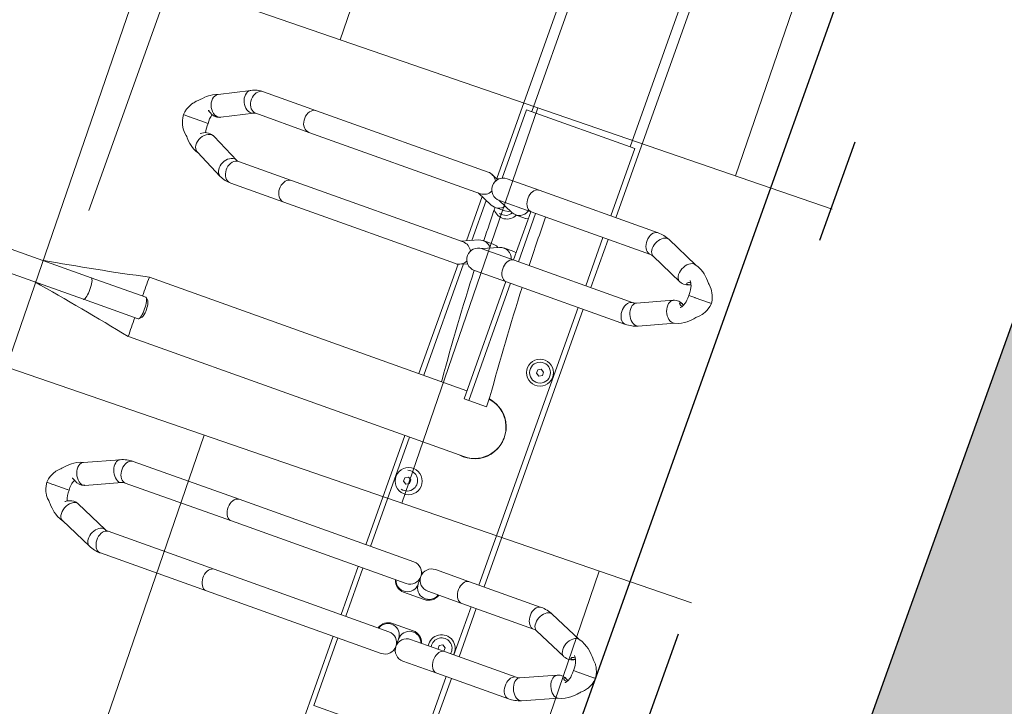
# Model space of a CAD drawing. Header units: metres. Extents: x 134157 to 138734, y 451157 to 455772.
# Tile 460 of 656: x 136561.496 to 136562.438, y 453805.176 to 453805.832. Entities that reach past the tile are written whole.
import ezdxf

# ---------------------------------------------------------------- set-up
doc = ezdxf.new("R2010")
doc.units = ezdxf.units.M
doc.linetypes.add('HIDDEN__G5', pattern=[1.125, 0.75, -0.375])
doc.linetypes.add('TR18X20__G2', pattern=[2.6, 1, -0.4, 0, -0.4, 0, -0.4, 0, -0.4])
doc.layers.add('-DR-alg-hulplijnen', color=210, linetype='Continuous', plot=False)
doc.layers.add('-DR-alg-hulplijnen kantverharding asflast nieuwe fietsstraat', color=7, linetype='Continuous', true_color=0xff9429, plot=False)
doc.layers.add('-DR-nw-gr-arc-gras', color=7, linetype='Continuous', true_color=0xb5d5a4)
for name, color, linetype in [('-DR-nw-inr-fietsparkeren Tulip enkele beugel', 2, 'Continuous'), ('-DR-nw-inr-fietsparkeren Tulip Traverse', 2, 'Continuous'), ('-DR-nw-vh-band 18-20x25', 2, 'TR18X20__G2'), ('-DR-nw-vh-kantverharding', 3, 'Continuous'), ('VELOPA-FIG15', 1, 'Continuous'), ('VELOPA-FIG25', 1, 'Continuous')]:
    doc.layers.add(name, color=color, linetype=linetype)
doc.layers.add('-DR-nw-rio-HWA 125', color=170, linetype='HIDDEN__G5', lineweight=13)
doc.layers.add('-DR-nw-vh-arc-tegels 300x300x45', color=253, linetype='Continuous', lineweight=9)
doc.layers.add('-DR-nw-vh-arc-asfalt fietsstraat rood', color=7, linetype='Continuous', lineweight=9, true_color=0xdfbfc7)
doc.layers.add('-DR-nw-vh-arc-sbs kf bruinrood rabat halfsteens', color=7, linetype='Continuous', lineweight=9, true_color=0xb88485)
doc.styles.add('2-5TXT', font='arial.ttf')
doc.dimstyles.new('VELOPA-drukwerk', dxfattribs={"dimscale": 0, "dimtxt": 2.5, "dimasz": 2, "dimexe": 1, "dimexo": 1, "dimgap": 1, "dimtad": 1, "dimdec": 0, "dimdsep": 46, "dimtxsty": '2-5TXT', "dimcen": 8, "dimadec": 1, "dimazin": 0, "dimtfac": 1, "dimtdec": 0, "dimtmove": 0, "dimatfit": 3, "dimfxl": 1, "dimtolj": 1, "dimtzin": 0, "dimarcsym": 0})
pattern_1 = [(115.335625, (136419.71802, 453326.2367), (-0.223681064, -0.105903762), [0.06, -0.187485]), (205.335625, (136419.71802, 453326.2367), (0.105903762, -0.223681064), [0.06, -0.187485])]

# ---------------------------------------------------------------- blocks, each defined once
blk = doc.blocks.new('*D482')
at = {"layer": '-DR-alg-hulplijnen', "color": 0, "lineweight": -2, "ltscale": 4, "transparency": 16777216}
for p, q in [((0, -770.72), (0, -1064.73)), ((3625, -770.72), (3625, -1064.73)), ((41.43, -1044.01), (3583.57, -1044.01))]:
    blk.add_line(p, q, dxfattribs=at)
at = {"layer": '-DR-alg-hulplijnen', "color": 0, "ltscale": 4, "transparency": 16777216}
for points in [[(41.43, -1037.1), (41.43, -1050.92), (0, -1044.01)], [(3583.57, -1037.1), (3583.57, -1050.92), (3625, -1044.01)]]:
    blk.add_solid(points, dxfattribs=at)
at = {"layer": 'Defpoints', "color": 0, "ltscale": 4, "transparency": 16777216}
for p in [(0, -750), (3625, -750), (3625, -1044.01)]:
    blk.add_point(p, dxfattribs=at)
at = {"layer": '-DR-alg-hulplijnen', "color": 0, "ltscale": 4, "transparency": 16777216, "insert": (1812.5, -996.83), "char_height": 51.792, "attachment_point": 5, "style": '2-5TXT'}
blk.add_mtext('\\A1;3625', dxfattribs=at)
blk = doc.blocks.new('Tulip Traverse')
at = {"layer": 'VELOPA-FIG15', "color": 252, "linetype": 'Continuous', "lineweight": 9}
for p, q in [((1572.5, 50), (1427.5, 50)), ((1572.5, -50), (1427.5, -50))]:
    blk.add_line(p, q, dxfattribs=at)
at = {"layer": 'VELOPA-FIG15', "color": 252, "linetype": 'Continuous', "lineweight": 9, "flags": 128}
for points in [[(2038.74, 121.47), (2038.43, 120.9), (2037.62, 119.93), (2036.52, 119.16), (2035.17, 118.6), (2033.6, 118.28), (2031.88, 118.2), (2030.05, 118.36), (2028.18, 118.77), (2026.33, 119.4), (2024.54, 120.24), (2022.89, 121.27), (2021.43, 122.44), (2020.2, 123.72), (2019.24, 125.06), (2018.58, 126.44), (2018.24, 127.8), (2018.24, 129.09), (2018.57, 130.25)], [(2086.27, 121.47), (2086.57, 120.9), (2087.38, 119.93), (2088.48, 119.16), (2089.84, 118.6), (2091.4, 118.28), (2093.12, 118.2), (2094.95, 118.36), (2096.82, 118.77), (2098.68, 119.4), (2100.46, 120.24), (2102.11, 121.27), (2103.57, 122.44), (2104.8, 123.72), (2105.77, 125.06), (2106.42, 126.44), (2106.76, 127.8), (2106.76, 129.09), (2106.44, 130.25)], [(1663.7, 106.03), (1663.43, 105.53), (1662.62, 104.53), (1661.52, 103.72), (1660.17, 103.12), (1658.6, 102.77), (1656.88, 102.66), (1655.05, 102.81), (1653.18, 103.21), (1651.33, 103.83), (1649.54, 104.68), (1647.89, 105.71), (1646.43, 106.89), (1645.2, 108.2), (1644.24, 109.57), (1643.58, 110.98), (1643.24, 112.37), (1643.24, 113.7), (1643.58, 114.93), (1643.6, 114.99)], [(1711.3, 106.03), (1711.57, 105.53), (1712.38, 104.53), (1713.48, 103.72), (1714.84, 103.12), (1716.4, 102.77), (1718.12, 102.66), (1719.95, 102.81), (1721.82, 103.21), (1723.68, 103.83), (1725.46, 104.68), (1727.11, 105.71), (1728.57, 106.89), (1729.8, 108.2), (1730.77, 109.57), (1731.42, 110.98), (1731.76, 112.37), (1731.76, 113.7), (1731.42, 114.93), (1731.4, 114.99)], [(2038, 118.08), (2037.82, 116.79), (2037.3, 115.55), (2036.44, 114.38), (2035.28, 113.33), (2033.86, 112.44), (2032.21, 111.73), (2030.4, 111.22), (2028.48, 110.93), (2026.51, 110.87), (2024.55, 111.05), (2022.68, 111.45), (2020.94, 112.06), (2019.4, 112.87), (2018.1, 113.84), (2017.09, 114.95), (2016.4, 116.16), (2016.05, 117.44), (2016, 118.09)], [(2087, 118.08), (2087.18, 116.79), (2087.7, 115.55), (2088.56, 114.38), (2089.72, 113.33), (2091.14, 112.44), (2092.79, 111.73), (2094.6, 111.22), (2096.52, 110.93), (2098.49, 110.87), (2100.45, 111.05), (2102.32, 111.45), (2104.06, 112.06), (2105.6, 112.87), (2106.9, 113.84), (2107.91, 114.95), (2108.6, 116.16), (2108.96, 117.44), (2109, 118.09)], [(1663, 102.91), (1662.82, 101.58), (1662.3, 100.3), (1661.44, 99.1), (1660.28, 98.02), (1658.86, 97.1), (1657.21, 96.37), (1655.4, 95.85), (1653.48, 95.55), (1651.51, 95.49), (1649.55, 95.67), (1647.68, 96.08), (1645.94, 96.71), (1644.4, 97.54), (1643.1, 98.54), (1642.09, 99.69), (1641.4, 100.93), (1641.05, 102.24), (1641, 102.91)], [(1712, 102.91), (1712.18, 101.58), (1712.7, 100.3), (1713.56, 99.1), (1714.72, 98.02), (1716.14, 97.1), (1717.79, 96.37), (1719.6, 95.85), (1721.52, 95.55), (1723.49, 95.49), (1725.45, 95.67), (1727.32, 96.08), (1729.06, 96.71), (1730.6, 97.54), (1731.9, 98.54), (1732.91, 99.69), (1733.6, 100.93), (1733.96, 102.24), (1734, 102.91)], [(2038, 45.14), (2037.82, 43.86), (2037.3, 42.61), (2036.44, 41.44), (2035.28, 40.4), (2033.86, 39.5), (2032.21, 38.79), (2030.4, 38.28), (2028.48, 37.99), (2026.51, 37.93), (2024.55, 38.11), (2022.68, 38.51), (2020.94, 39.12), (2019.4, 39.93), (2018.1, 40.9), (2017.09, 42.01), (2016.4, 43.22), (2016.05, 44.5), (2016, 45.14)], [(2087, 45.14), (2087.18, 43.86), (2087.7, 42.61), (2088.56, 41.44), (2089.72, 40.4), (2091.14, 39.5), (2092.79, 38.79), (2094.6, 38.28), (2096.52, 37.99), (2098.49, 37.93), (2100.45, 38.11), (2102.32, 38.51), (2104.06, 39.12), (2105.6, 39.93), (2106.9, 40.9), (2107.91, 42.01), (2108.6, 43.22), (2108.96, 44.5), (2109, 45.14)], [(1663, -18.1), (1662.82, -19.43), (1662.3, -20.71), (1661.44, -21.91), (1660.28, -22.99), (1658.86, -23.91), (1657.21, -24.64), (1655.4, -25.17), (1653.48, -25.46), (1651.51, -25.52), (1649.55, -25.34), (1647.68, -24.93), (1645.94, -24.3), (1644.4, -23.47), (1643.1, -22.47), (1642.09, -21.33), (1641.4, -20.08), (1641.05, -18.77), (1641, -18.1)], [(1712, -18.1), (1712.18, -19.43), (1712.7, -20.71), (1713.56, -21.91), (1714.72, -22.99), (1716.14, -23.91), (1717.79, -24.64), (1719.6, -25.17), (1721.52, -25.46), (1723.49, -25.52), (1725.45, -25.34), (1727.32, -24.93), (1729.06, -24.3), (1730.6, -23.47), (1731.9, -22.47), (1732.91, -21.33), (1733.6, -20.08), (1733.96, -18.77), (1734, -18.1)], [(2038, -188.96), (2037.82, -190.28), (2037.3, -191.55), (2036.44, -192.74), (2035.28, -193.81), (2033.86, -194.72), (2032.21, -195.45), (2030.4, -195.97), (2028.48, -196.26), (2026.51, -196.32), (2024.55, -196.14), (2022.68, -195.73), (2020.94, -195.11), (2019.4, -194.28), (2018.1, -193.29), (2017.09, -192.16), (2016.4, -190.92), (2016.05, -189.62), (2016, -188.96)], [(2087, -188.96), (2087.18, -190.28), (2087.7, -191.55), (2088.56, -192.74), (2089.72, -193.81), (2091.14, -194.72), (2092.79, -195.45), (2094.6, -195.97), (2096.52, -196.26), (2098.49, -196.32), (2100.45, -196.14), (2102.32, -195.73), (2104.06, -195.11), (2105.6, -194.28), (2106.9, -193.29), (2107.91, -192.16), (2108.6, -190.92), (2108.96, -189.62), (2109, -188.96)], [(1663, -244.2), (1662.82, -245.69), (1662.3, -247.14), (1661.44, -248.49), (1660.28, -249.7), (1658.86, -250.73), (1657.21, -251.56), (1655.4, -252.15), (1653.48, -252.48), (1651.51, -252.55), (1649.55, -252.35), (1647.68, -251.89), (1645.94, -251.17), (1644.4, -250.24), (1643.1, -249.11), (1642.09, -247.82), (1641.4, -246.42), (1641.05, -244.95), (1641, -244.2)], [(1712, -244.2), (1712.18, -245.69), (1712.7, -247.14), (1713.56, -248.49), (1714.72, -249.7), (1716.14, -250.73), (1717.79, -251.56), (1719.6, -252.15), (1721.52, -252.48), (1723.49, -252.55), (1725.45, -252.35), (1727.32, -251.89), (1729.06, -251.17), (1730.6, -250.24), (1731.9, -249.11), (1732.91, -247.82), (1733.6, -246.42), (1733.96, -244.95), (1734, -244.2)], [(1663, -298.22), (1662.82, -299.71), (1662.3, -301.16), (1661.44, -302.51), (1660.28, -303.72), (1658.86, -304.75), (1657.21, -305.58), (1655.4, -306.17), (1653.48, -306.5), (1651.51, -306.57), (1649.55, -306.37), (1647.68, -305.91), (1645.94, -305.2), (1644.4, -304.26), (1643.1, -303.13), (1642.09, -301.85), (1641.4, -300.44), (1641.05, -298.97), (1641, -298.22)], [(1663.47, -299.95), (1663.93, -301.23), (1664.1, -302.68)], [(1711.53, -299.95), (1711.07, -301.23), (1710.9, -302.68)], [(1712, -298.22), (1712.18, -299.71), (1712.7, -301.16), (1713.56, -302.51), (1714.72, -303.72), (1716.14, -304.75), (1717.79, -305.58), (1719.6, -306.17), (1721.52, -306.5), (1723.49, -306.57), (1725.45, -306.37), (1727.32, -305.91), (1729.06, -305.2), (1730.6, -304.26), (1731.9, -303.13), (1732.91, -301.85), (1733.6, -300.44), (1733.96, -298.97), (1734, -298.22)], [(2038, -296.74), (2037.82, -298.06), (2037.3, -299.33), (2036.44, -300.52), (2035.28, -301.59), (2033.86, -302.5), (2032.21, -303.23), (2030.4, -303.75), (2028.48, -304.04), (2026.51, -304.1), (2024.55, -303.92), (2022.68, -303.51), (2020.94, -302.89), (2019.4, -302.07), (2018.1, -301.07), (2017.09, -299.94), (2016.4, -298.7), (2016.05, -297.4), (2016, -296.74)], [(2038.71, -299.96), (2038.93, -300.58), (2039.1, -301.85)], [(2086.29, -299.96), (2086.07, -300.58), (2085.9, -301.85)], [(2087, -296.74), (2087.18, -298.06), (2087.7, -299.33), (2088.56, -300.52), (2089.72, -301.59), (2091.14, -302.5), (2092.79, -303.23), (2094.6, -303.75), (2096.52, -304.04), (2098.49, -304.1), (2100.45, -303.92), (2102.32, -303.51), (2104.06, -302.89), (2105.6, -302.07), (2106.9, -301.07), (2107.91, -299.94), (2108.6, -298.7), (2108.96, -297.4), (2109, -296.74)], [(1664.1, -302.68), (1663.93, -304.21), (1663.43, -305.76), (1662.62, -307.29), (1661.52, -308.73), (1660.17, -310.06), (1658.6, -311.22), (1656.88, -312.18), (1655.05, -312.9), (1653.18, -313.37), (1651.33, -313.56), (1649.54, -313.48), (1647.89, -313.12), (1646.43, -312.5), (1645.2, -311.64), (1644.24, -310.55), (1643.83, -309.88)], [(1710.9, -302.68), (1711.07, -304.21), (1711.57, -305.76), (1712.38, -307.29), (1713.48, -308.73), (1714.84, -310.06), (1716.4, -311.22), (1718.12, -312.18), (1719.95, -312.9), (1721.82, -313.37), (1723.68, -313.56), (1725.46, -313.48), (1727.11, -313.12), (1728.57, -312.5), (1729.8, -311.64), (1730.77, -310.55), (1731.17, -309.88)], [(2039.1, -301.85), (2038.93, -303.21), (2038.43, -304.6), (2037.62, -305.99), (2036.52, -307.32), (2035.17, -308.57), (2033.6, -309.68), (2031.88, -310.61), (2030.05, -311.35), (2028.18, -311.87), (2026.33, -312.15), (2024.54, -312.18), (2022.89, -311.95), (2021.43, -311.49), (2020.2, -310.8), (2019.24, -309.9), (2018.6, -308.86)], [(2085.9, -301.85), (2086.07, -303.21), (2086.57, -304.6), (2087.38, -305.99), (2088.48, -307.32), (2089.84, -308.57), (2091.4, -309.68), (2093.12, -310.61), (2094.95, -311.35), (2096.82, -311.87), (2098.68, -312.15), (2100.46, -312.18), (2102.11, -311.95), (2103.57, -311.49), (2104.8, -310.8), (2105.77, -309.9), (2106.41, -308.86)], [(1875, -390.93), (1873.04, -390.97), (1871.13, -391.1), (1869.36, -391.31), (1867.76, -391.59), (1866.4, -391.93), (1865.31, -392.33), (1864.54, -392.77), (1864.1, -393.24), (1864, -393.6)], [(1886, -393.6), (1885.9, -393.24), (1885.46, -392.77), (1884.69, -392.33), (1883.6, -391.93), (1882.24, -391.59), (1880.64, -391.31), (1878.87, -391.1), (1876.96, -390.97), (1875, -390.93)]]:
    blk.add_lwpolyline(points, dxfattribs=at)
at = {"layer": 'VELOPA-FIG25', "color": 252, "linetype": 'Continuous', "lineweight": 9}
for p, q in [((2062.5, 188.41), (2062.5, 190)), ((2062.5, 188.03), (2062.5, 188.41)), ((2062.5, 173.95), (2062.5, 188.03)), ((1687.5, 172.03), (1687.5, 173.68)), ((1687.5, 171.64), (1687.5, 172.03)), ((1687.5, 157.16), (1687.5, 171.64)), ((2062.5, 173.95), (2062.5, 173.7)), ((2062.5, 173.7), (2062.5, 167.46)), ((2032.85, 163.04), (2018.57, 130.25)), ((2106.44, 130.25), (2092.15, 163.04)), ((1687.5, 157.16), (1687.5, 156.89)), ((1687.5, 156.89), (1687.5, 150.69)), ((2038.74, 121.47), (2053.09, 154.41)), ((2071.92, 154.41), (2086.27, 121.47)), ((1657.89, 147.05), (1643.6, 114.99)), ((1731.4, 114.99), (1717.11, 147.05)), ((1663.7, 106.03), (1678.05, 138.23)), ((1696.95, 138.23), (1711.3, 106.03)), ((2016, 118.08), (2016, 45.14)), ((2038, 45.14), (2038, 118.08)), ((2087, 118.08), (2087, 45.14)), ((2109, 45.14), (2109, 118.08)), ((1641, 102.91), (1641, -18.1)), ((1663, -18.1), (1663, 102.91)), ((1712, 102.91), (1712, -18.1)), ((1734, -18.1), (1734, 102.91)), ((1641, 60), (1359, 60)), ((1712, 60), (1663, 60)), ((2016, 60), (1734, 60)), ((2087, 60), (2038, 60)), ((2391, 60), (2109, 60)), ((1641, 54.75), (1572.5, 54.75)), ((1572.5, 54.75), (1572.5, -55.25)), ((1712, 54.75), (1663, 54.75)), ((2016, 54.75), (1734, 54.75)), ((2087, 54.75), (2038, 54.75)), ((2177.5, 54.75), (2109, 54.75)), ((2177.5, -55.25), (2177.5, 54.75)), ((1801.54, 41.5), (1803.27, 44.5)), ((1803.27, 38.5), (1801.54, 41.5)), ((1803.27, 44.5), (1806.73, 44.5)), ((1806.73, 38.5), (1803.27, 38.5)), ((1806.73, 44.5), (1808.46, 41.5)), ((1808.46, 41.5), (1806.73, 38.5)), ((2016, 45.14), (2016, 10.75)), ((2038, 10.75), (2038, 45.14)), ((2081.54, 41.5), (2083.27, 44.5)), ((2083.27, 38.5), (2081.54, 41.5)), ((2083.27, 44.5), (2086.73, 44.5)), ((2086.73, 38.5), (2083.27, 38.5)), ((2086.73, 44.5), (2087, 44.03)), ((2087, 38.97), (2086.73, 38.5)), ((2087, 45.14), (2087, 10.75)), ((2109, 10.75), (2109, 45.14)), ((2046.65, -10.75), (2046.65, 10.25)), ((2078.35, 10.25), (2078.35, -10.75)), ((1843, 4.24), (1853, 4.24)), ((1853, -13.71), (1853, 4.24)), ((2022.65, 0.65), (2022.65, -1.15)), ((2102.35, -1.15), (2102.35, 0.65)), ((1905.15, -341.15), (1905.15, -0.08)), ((2027, -0.25), (2034.52, -0.25)), ((2034.69, -0.25), (2034.52, -0.25)), ((2090.49, -0.25), (2090.31, -0.25)), ((2090.49, -0.25), (2098, -0.25)), ((1641, -18.1), (1641, -50.59)), ((1663, -13.71), (1712, -13.71)), ((1663, -50.59), (1663, -18.1)), ((1663, -18.58), (1712, -18.58)), ((1712, -18.1), (1712, -50.59)), ((1734, -13.71), (1853, -13.71)), ((1734, -50.59), (1734, -18.1)), ((1734, -18.58), (1853, -18.58)), ((1844.85, -18.58), (1844.85, -341.13)), ((1853, -13.71), (1853, -18.58)), ((2016, -11.25), (2016, -188.96)), ((2038, -188.96), (2038, -11.25)), ((2087, -11.25), (2087, -188.96)), ((2109, -188.96), (2109, -11.25)), ((1670.66, -31.26), (1670.66, -21.19)), ((1704.35, -21.19), (1704.35, -31.26)), ((1662.99, -51.17), (1669.78, -35.49)), ((1705.22, -35.49), (1712.02, -51.17)), ((1670.66, -52.19), (1670.66, -42.12)), ((1704.35, -42.12), (1704.35, -52.19)), ((1844.85, -44.48), (1843, -44.48)), ((1941.54, -43.5), (1943.27, -40.5)), ((1943.27, -46.5), (1941.54, -43.5)), ((1943.27, -40.5), (1946.73, -40.5)), ((1946.73, -46.5), (1943.27, -46.5)), ((1946.73, -40.5), (1948.46, -43.5)), ((1948.46, -43.5), (1946.73, -46.5)), ((1572.5, -55.25), (1642.04, -55.25)), ((1663, -72.07), (1669.78, -56.43)), ((1705.22, -56.43), (1712, -72.07)), ((1905.15, -55.25), (2016, -55.25)), ((2038, -55.25), (2087, -55.25)), ((2109, -55.25), (2177.5, -55.25)), ((1644.01, -60), (1359, -60)), ((1644.79, -58.9), (1641.88, -65.62)), ((1707.83, -62.43), (1667.18, -62.43)), ((1733.12, -65.62), (1730.21, -58.9)), ((1844.85, -62.43), (1731.74, -62.43)), ((2016, -60), (1905.15, -60)), ((2087, -60), (2038, -60)), ((2394.01, -60), (2109, -60)), ((1641, -69.86), (1641, -244.2)), ((1663, -244.2), (1663, -69.86)), ((1709.94, -67.31), (1665.06, -67.31)), ((1712, -69.86), (1712, -244.2)), ((1844.85, -67.31), (1733.69, -67.31)), ((1734, -244.2), (1734, -69.86)), ((2016, -188.96), (2016, -296.74)), ((2038, -296.74), (2038, -188.96)), ((2087, -188.96), (2087, -296.74)), ((2109, -296.74), (2109, -188.96)), ((1641, -244.2), (1641, -298.22)), ((1663, -298.22), (1663, -244.2)), ((1712, -244.2), (1712, -298.22)), ((1734, -298.22), (1734, -244.2)), ((1677.82, -328.32), (1663.47, -299.95)), ((1711.53, -299.95), (1697.19, -328.32)), ((2053.06, -332.39), (2038.71, -299.95)), ((2086.29, -299.95), (2071.94, -332.39)), ((1643.84, -309.88), (1658.19, -338.25)), ((1716.82, -338.25), (1731.17, -309.88)), ((2018.59, -308.85), (2032.94, -341.29)), ((2092.06, -341.29), (2106.41, -308.85)), ((1678.07, -329.03), (1677.86, -328.4)), ((1697.14, -328.4), (1696.91, -329.09)), ((1687.5, -339.92), (1687.5, -337.88)), ((1864, -338.06), (1864, -393.6)), ((1866.77, -335.12), (1864.35, -337.4)), ((1885.65, -337.4), (1883.23, -335.12)), ((1886, -393.6), (1886, -338.06)), ((2053.17, -332.74), (2053.08, -332.44)), ((2071.92, -332.44), (2071.83, -332.74)), ((1687.5, -339.92), (1687.5, -340.34)), ((1687.5, -356.65), (1687.5, -340.34)), ((2062.5, -346.67), (2062.5, -345.04)), ((2062.5, -346.67), (2062.5, -347.05)), ((2062.5, -361.41), (2062.5, -347.05)), ((1687.5, -356.96), (1687.5, -356.65)), ((1687.5, -363), (1687.5, -356.96)), ((2062.5, -361.67), (2062.5, -361.41)), ((2062.5, -367.89), (2062.5, -361.67)), ((1864, -393.6), (1864, -572.67)), ((1886, -393.6), (1886, -572.71))]:
    blk.add_line(p, q, dxfattribs=at)
at = {"layer": 'VELOPA-FIG25', "color": 252, "linetype": 'Continuous', "lineweight": 9, "flags": 128}
for points in [[(2062.5, 190.01), (2059.08, 189.47), (2056.31, 188.67), (2053.79, 187.64), (2052.06, 186.73), (2051.02, 186.1), (2050.46, 185.72), (2049.74, 185.21), (2048.12, 183.88), (2046.54, 182.3), (2045.89, 181.54), (2045.23, 180.88), (2043.9, 179.78), (2042.46, 178.46), (2040.19, 176.14), (2038.02, 173.56), (2036.58, 171.55), (2035.07, 169.04), (2033.67, 165.97), (2032.63, 162.28)], [(2092.37, 162.28), (2091.33, 165.97), (2089.93, 169.04), (2088.43, 171.55), (2086.98, 173.56), (2084.06, 176.94), (2082.54, 178.46), (2081.1, 179.78), (2080.43, 180.35), (2079.77, 180.88), (2079.11, 181.54), (2078.46, 182.3), (2076.88, 183.88), (2075.26, 185.21), (2074.19, 185.96), (2073.54, 186.37), (2072.45, 187.01), (2070.85, 187.81), (2068.69, 188.67), (2065.92, 189.47), (2062.5, 190.01)], [(1687.5, 173.71), (1684.25, 173.2), (1681.65, 172.49), (1679.67, 171.74), (1677.61, 170.76), (1676.13, 169.9), (1674.73, 168.94), (1672.78, 167.32), (1671.05, 165.54), (1670.4, 164.75), (1669.72, 164.2), (1668.23, 162.9), (1666.47, 161.22), (1663.25, 157.61), (1661.82, 155.68), (1660.27, 153.2), (1658.78, 150.07), (1657.64, 146.21)], [(1717.36, 146.21), (1716.22, 150.07), (1714.73, 153.2), (1713.18, 155.68), (1711.76, 157.61), (1708.53, 161.22), (1706.78, 162.9), (1705.29, 164.2), (1704.6, 164.75), (1703.95, 165.54), (1702.22, 167.32), (1700.27, 168.94), (1698.87, 169.9), (1697.39, 170.76), (1695.33, 171.74), (1693.35, 172.49), (1690.76, 173.2), (1687.5, 173.71)], [(2032.68, 162.3), (2032.55, 161.4), (2032.75, 159.94), (2033.35, 158.44), (2034.31, 156.95), (2035.61, 155.53), (2037.2, 154.24), (2039, 153.13), (2040.96, 152.23), (2043, 151.59), (2045.04, 151.22), (2047, 151.14), (2048.81, 151.36), (2050.39, 151.87), (2051.69, 152.64), (2052.66, 153.65), (2053.07, 154.48)], [(2051.73, 165.75), (2052.18, 164.93), (2052.69, 163.81), (2052.99, 162.73), (2053.04, 161.98), (2052.89, 161.53), (2052.57, 161.34), (2052.07, 161.41), (2051.46, 161.87), (2051.01, 162.62), (2050.76, 163.66), (2050.69, 164.74), (2050.7, 165.2)], [(2062.5, 167.44), (2065.14, 167.55), (2067.39, 167.41), (2069.26, 167.11), (2070.76, 166.73), (2073.08, 165.85), (2074.99, 164.77), (2075.71, 164.24), (2076.11, 163.91), (2076.22, 163.85), (2076.24, 163.86)], [(2092.32, 162.3), (2092.45, 161.4), (2092.25, 159.94), (2091.66, 158.44), (2090.69, 156.95), (2089.39, 155.53), (2087.81, 154.24), (2086, 153.13), (2084.04, 152.23), (2082, 151.59), (2079.96, 151.22), (2078, 151.14), (2076.2, 151.36), (2074.61, 151.87), (2073.31, 152.64), (2072.35, 153.65), (2071.94, 154.48)], [(2071.96, 162.19), (2072.06, 161.63), (2072.34, 161.36), (2072.78, 161.37), (2073.37, 161.7), (2073.96, 162.54), (2074.24, 163.62), (2074.32, 164.7), (2074.31, 165.16)], [(1657.69, 146.23), (1657.55, 145.25), (1657.75, 143.75), (1658.35, 142.21), (1659.31, 140.69), (1660.61, 139.25), (1662.2, 137.94), (1664, 136.82), (1665.96, 135.92), (1668, 135.28), (1670.04, 134.93), (1672, 134.88), (1673.81, 135.13), (1675.39, 135.67), (1676.69, 136.48), (1677.66, 137.53), (1678.03, 138.31)], [(1673.55, 147.02), (1673.55, 147.02), (1673.63, 147.05), (1674.02, 147.38), (1674.65, 147.87), (1675.63, 148.5), (1676.76, 149.08), (1678.19, 149.67), (1679.75, 150.14), (1681.8, 150.55), (1684.38, 150.77), (1687.5, 150.67)], [(1676.97, 149.17), (1677.18, 148.79), (1677.69, 147.67), (1677.99, 146.58), (1678.04, 145.81), (1677.89, 145.33), (1677.57, 145.11), (1677.07, 145.17), (1676.46, 145.59), (1676.01, 146.32), (1675.76, 147.35), (1675.69, 148.42), (1675.69, 148.53)], [(1687.5, 150.67), (1690.15, 150.78), (1692.4, 150.65), (1694.26, 150.36), (1695.76, 150), (1698.09, 149.15), (1700, 148.11), (1700.73, 147.59), (1701.15, 147.26), (1701.26, 147.19), (1701.29, 147.2)], [(1696.96, 146.02), (1697.06, 145.44), (1697.34, 145.15), (1697.78, 145.13), (1698.37, 145.43), (1698.96, 146.25), (1699.24, 147.31), (1699.32, 148.39), (1699.31, 148.49)], [(1717.31, 146.23), (1717.45, 145.25), (1717.25, 143.75), (1716.66, 142.21), (1715.69, 140.69), (1714.39, 139.25), (1712.81, 137.94), (1711, 136.82), (1709.04, 135.92), (1707, 135.28), (1704.96, 134.93), (1703, 134.88), (1701.2, 135.13), (1699.61, 135.67), (1698.31, 136.48), (1697.35, 137.53), (1696.97, 138.31)], [(1670.64, -21.19), (1670.66, -21.1), (1670.2, -18.58)], [(1704.36, -21.19), (1704.35, -21.1), (1704.8, -18.58)], [(1669.15, -36.95), (1670.06, -38.62), (1670.64, -42.12)], [(1705.86, -36.95), (1704.94, -38.62), (1704.36, -42.12)], [(1644.13, -60.43), (1643.88, -59.46), (1643.69, -57.8)], [(1678.45, -331.05), (1678.25, -329.46), (1677.78, -328.33)], [(1696.55, -331.05), (1696.75, -329.46), (1697.22, -328.33)], [(1658.06, -338), (1658.83, -340.38), (1660.2, -343.08), (1661.51, -345.1), (1662.56, -346.53), (1663.64, -347.84), (1665.01, -349.37), (1666.7, -351.01), (1668.49, -352.59), (1669.96, -354.16), (1671.28, -355.62), (1672.47, -356.75), (1673.4, -357.55), (1674.25, -358.19), (1675.59, -359.09), (1677.5, -360.16), (1679.37, -361), (1681.64, -361.82), (1684.35, -362.52), (1687.5, -363)], [(1658.22, -338.23), (1658.35, -338.55), (1659.31, -339.79), (1660.61, -340.77), (1662.2, -341.48), (1664, -341.86), (1665.96, -341.92), (1668, -341.64), (1670.04, -341.05), (1672, -340.15), (1673.81, -339), (1675.39, -337.62), (1676.69, -336.07), (1677.66, -334.42), (1678.25, -332.73), (1678.45, -331.05)], [(1687.5, -363), (1690.42, -362.57), (1692.96, -361.94), (1695.12, -361.21), (1696.92, -360.44), (1698.81, -359.45), (1700.18, -358.59), (1701.15, -357.89), (1703.57, -355.77), (1705.35, -353.76), (1706.23, -352.94), (1707.24, -352.04), (1708.36, -351), (1709.69, -349.68), (1711.43, -347.75), (1713.5, -345.08), (1714.95, -342.81), (1716.29, -340.1), (1716.97, -337.95)], [(1716.78, -338.23), (1716.66, -338.55), (1715.69, -339.79), (1714.39, -340.77), (1712.81, -341.48), (1711, -341.86), (1709.04, -341.92), (1707, -341.64), (1704.96, -341.05), (1703, -340.15), (1701.2, -339), (1699.61, -337.62), (1698.31, -336.07), (1697.35, -334.42), (1696.75, -332.73), (1696.55, -331.05)], [(1875, -335.4), (1873.04, -335.44), (1871.13, -335.57), (1869.36, -335.77), (1867.76, -336.05), (1866.4, -336.4), (1865.31, -336.8), (1864.54, -337.24), (1864.1, -337.7), (1864, -338.06)], [(1866.77, -335.12), (1866.92, -335), (1867.64, -334.61), (1868.68, -334.26), (1870, -333.97), (1871.54, -333.75), (1873.23, -333.62), (1875, -333.58)], [(1875, -333.58), (1876.77, -333.62), (1878.46, -333.75), (1880, -333.97), (1881.32, -334.26), (1882.36, -334.61), (1883.08, -335), (1883.23, -335.12)], [(1886, -338.06), (1885.9, -337.7), (1885.46, -337.24), (1884.69, -336.8), (1883.6, -336.4), (1882.24, -336.05), (1880.64, -335.77), (1878.87, -335.57), (1876.96, -335.44), (1875, -335.4)], [(2032.99, -341.27), (2033.35, -342.02), (2034.31, -343.05), (2035.61, -343.85), (2037.2, -344.38), (2039, -344.62), (2040.96, -344.56), (2043, -344.2), (2045.04, -343.56), (2047, -342.67), (2048.81, -341.54), (2050.39, -340.24), (2051.69, -338.81), (2052.66, -337.3), (2053.25, -335.77), (2053.45, -334.29)], [(2053.45, -334.29), (2053.25, -332.9), (2053.01, -332.41)], [(2071.72, -333.1), (2071.16, -334.99), (2071.01, -337.32), (2071.27, -339.36), (2071.76, -341.07), (2072.9, -343.51), (2073.42, -344.32), (2073.79, -344.91), (2074.02, -345.29), (2074.05, -345.34)], [(2071.55, -334.29), (2071.75, -332.9), (2071.99, -332.41)], [(2092.01, -341.27), (2091.66, -342.02), (2090.69, -343.05), (2089.39, -343.85), (2087.81, -344.38), (2086, -344.62), (2084.04, -344.56), (2082, -344.2), (2079.96, -343.56), (2078, -342.67), (2076.2, -341.54), (2074.61, -340.24), (2073.31, -338.81), (2072.35, -337.3), (2071.75, -335.77), (2071.55, -334.29)], [(1676.9, -339.59), (1676.63, -340.06), (1676.05, -341.14), (1675.76, -341.77), (1675.69, -341.97), (1675.71, -341.83), (1675.76, -341.32), (1675.77, -340.6)], [(2032.87, -341.12), (2033.69, -343.99), (2035.08, -347.01), (2036.55, -349.46), (2037.94, -351.39), (2040.86, -354.78), (2042.48, -356.39), (2043.96, -357.75), (2044.6, -358.29), (2045.21, -358.78), (2045.82, -359.43), (2046.46, -360.17), (2048.07, -361.77), (2049.73, -363.13), (2050.82, -363.89), (2051.46, -364.3), (2052.56, -364.93), (2054.16, -365.72), (2056.31, -366.57), (2059.08, -367.36), (2062.5, -367.91)], [(2052.3, -342.68), (2052.22, -342.86), (2051.63, -343.95), (2051.05, -345.13), (2050.76, -345.89), (2050.69, -346.23), (2050.7, -346.23)], [(2062.5, -367.91), (2065.92, -367.36), (2068.69, -366.57), (2071.21, -365.55), (2072.94, -364.65), (2073.97, -364.02), (2074.54, -363.65), (2075.27, -363.13), (2076.94, -361.77), (2078.54, -360.17), (2079.18, -359.43), (2079.79, -358.78), (2080.4, -358.29), (2081.05, -357.75), (2082.52, -356.39), (2084.14, -354.78), (2087.06, -351.39), (2088.45, -349.46), (2089.93, -347.01), (2091.31, -343.99), (2092.14, -341.12)]]:
    blk.add_lwpolyline(points, dxfattribs=at)
at = {"layer": 'VELOPA-FIG25', "color": 252, "linetype": 'Continuous', "lineweight": 9}
for centre, radius in [((1805, 41.5), 13), ((1805, 41.5), 10), ((1945, -42), 13)]:
    blk.add_circle(centre, radius, dxfattribs=at)
for centre, radius, start, end in [((2059.96, 149.07), 18.54, 82.10977, 127.37626), ((2041.65, 158.97), 12.31, 338.4965, 33.85947), ((2081.56, 158.82), 10.6, 147.19441, 204.33803), ((2079.51, 161.42), 7.59, 145.26362, 174.22726), ((1666.78, 142.88), 12.18, 337.86218, 31.55393), ((1706.52, 142.72), 10.57, 146.38872, 204.84039), ((1703.74, 145.45), 6.81, 146.88024, 175.24589), ((2046.39, 118.03), 30.39, 156.28881, 179.90275), ((2078.51, 118.01), 30.49, 0.13652, 23.67138), ((1670.59, 102.85), 29.59, 155.78738, 179.89205), ((1704.31, 102.83), 29.69, 0.15086, 24.16985), ((2046.35, 118.04), 8.35, 155.77604, 179.71202), ((2078.47, 118), 8.54, 0.54842, 23.96351), ((1670.55, 102.86), 7.55, 155.16885, 179.64911), ((1704.26, 102.82), 7.74, 0.65939, 24.52265), ((2085, 41.5), 13, 81.14562, 278.85438), ((2085, 41.5), 10, 78.45714, 281.54286), ((1875, -0.25), 30.5, 351.31164, 171.53221), ((1875.04, -0.01), 30.1, 359.76843, 171.8778), ((2034.63, 10.73), 10.98, 269.90379, 72.13853), ((2034.65, 10.25), 12, 0, 73.78451), ((2090.35, 10.25), 12, 106.20546, 180), ((2090.37, 10.73), 10.98, 107.86147, 270.09621), ((2027, 10.75), 11, 180, 0), ((2098, 10.75), 11, 180, 0), ((1651.79, 2374.18), 2377.64, 271.98151, 274.61273), ((1643.89, 2582.77), 2586.38, 270.4234, 271.50906), ((2027, -11.25), 11, 0, 180), ((2034.7, -11.23), 10.98, 287.52408, 90.02738), ((2090.31, -11.23), 10.98, 89.97262, 252.47592), ((2098, -11.25), 11, 0, 180), ((2034.65, -10.75), 12, 286.21549, 0), ((2090.35, -10.75), 12, 180, 253.79454), ((1659.9, -31.22), 10.75, 336.64663, 73.22443), ((1715.1, -31.22), 10.75, 106.77546, 203.35348), ((1665, -43.5), 10, 344.53399, 60), ((1665, -42), 13, 308.52107, 64.20937), ((1945, -43.5), 10, 60, 195.46601), ((1945, -43.5), 10, 344.53399, 60), ((1660.01, -52.16), 10.64, 336.4237, 53.92383), ((1714.99, -52.16), 10.64, 126.07602, 203.57645), ((1651.79, 2325.47), 2377.65, 271.98149, 274.61272), ((1652, -50.59), 11, 180, 0), ((1643.94, 2532.43), 2584.76, 270.59237, 271.33415), ((1723, -50.59), 11, 180, 0), ((1651.79, -69.89), 10.79, 117.27186, 179.83268), ((1652.18, -69.91), 10.82, 0.2842, 62.6114), ((1722.82, -69.91), 10.82, 117.38843, 179.71598), ((1723.22, -69.89), 10.79, 0.16777, 62.72782), ((1666.85, -298.11), 25.85, 180.23531, 207.08752), ((1666.97, -298.08), 3.97, 181.99538, 208.12399), ((1708.09, -298.09), 3.91, 331.68221, 358.19842), ((1708.26, -298.14), 25.75, 332.8594, 359.81764), ((2045.95, -296.67), 29.95, 180.14654, 204.0079), ((2046, -296.66), 8, 180.62365, 204.33725), ((2079.19, -296.7), 7.81, 335.37009, 359.66901), ((2079.16, -296.69), 29.84, 335.94953, 359.89657), ((1669.31, -333.46), 9.75, 321.08035, 23.26628), ((1708.21, -333.63), 12.17, 160.56173, 222.19831), ((1684.6, -315.51), 22.56, 253.70864, 277.39932), ((1690.38, -314.63), 23.43, 262.94415, 285.56909), ((2043.83, -336.97), 10.22, 326.00648, 22.36864), ((-808.78, -892.79), 2710.34, 9.54982, 11.74135), ((1859.72, 230.48), 571.93, 268.51092, 270.42895), ((4612.49, -902.88), 2764.98, 168.28036, 170.4286), ((1891.04, 146.7), 488.16, 269.40877, 271.65636), ((2059.84, -326.07), 19.13, 245.41923, 277.98258), ((2064.93, -324.6), 20.56, 263.2008, 292.84844)]:
    blk.add_arc(centre, radius, start, end, dxfattribs=at)
blk = doc.blocks.new('Tulip fietsenrek rail')
at = {"layer": '-DR-alg-hulplijnen'}
blk.add_lwpolyline([(3150, -1934.99), (3150, -9.99), (150, -9.99), (150, -1934.99)], close=True, dxfattribs=at)
at = {"layer": 'VELOPA-FIG15'}
blk.add_blockref('Tulip Traverse', (150, -200), dxfattribs=at)
blk = doc.blocks.new('Fietsenrek Tulip enkel')
at = {"layer": '-DR-alg-hulplijnen', "ltscale": 4}
dim = blk.add_linear_dim(base=(3625, -1044.01), p1=(0, -750), p2=(3625, -750), dimstyle='VELOPA-drukwerk', override={"dimscale": 20.716723}, dxfattribs=at)
dim.commit()
dim.dimension.update_dxf_attribs({"geometry": '*D482', "text_midpoint": (1812.5, -996.83)})

msp = doc.modelspace()

# ---------------------------------------------------------------- hatches: boundary and pattern name
at = {"layer": '-DR-nw-gr-arc-gras', "transparency": 33554687}
h = msp.add_hatch(dxfattribs=at)
h.set_pattern_fill('AGR-BOLLEN', color=256, scale=0.1, pattern_type=2)
h.set_pattern_definition(pattern_1)
edge = h.paths.add_edge_path()
edge.add_arc((-7000776.80952, 3043164.56756), 7592527.99736, 340.056750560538, 340.05722562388)
edge.add_line((136455.78156, 453494.25428), (136455.1236, 453494.49341))
edge.add_arc((380495.22236, 364992.54844), 259592.30355, 160.0666568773, 160.0804453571)
edge.add_line((136433.83229, 453435.76153), (136433.81349, 453435.76834))
edge.add_line((136433.81349, 453435.76834), (136432.1795, 453431.25509))
edge.add_line((136432.1795, 453431.25509), (136432.1983, 453431.24829))
edge.add_line((136432.1983, 453431.24829), (136431.67763, 453429.86961))
edge.add_line((136431.67763, 453429.86961), (136432.33635, 453429.63123))
edge.add_line((136432.33635, 453429.63123), (136434.30927, 453435.07658))
h = msp.add_hatch(dxfattribs=at)
h.set_pattern_fill('AGR-BOLLEN', color=256, scale=0.1, pattern_type=2)
h.set_pattern_definition(pattern_1)
edge = h.paths.add_edge_path()
edge.add_line((136644.27531, 454017.42185), (136643.93507, 454016.48147))
edge.add_line((136643.93507, 454016.48147), (136643.88393, 454016.34032))
edge.add_line((136643.88393, 454016.34032), (136644.54221, 454016.10165))
edge.add_arc((1711333.98314, -116117.42654), 1674723.58177, 160.09567204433, 160.09665735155, ccw=False)
edge.add_line((136654.34695, 454043.18128), (136653.68886, 454043.41989))
edge.add_line((136653.68886, 454043.41989), (136653.6378, 454043.27898))
edge.add_line((136653.6378, 454043.27898), (136653.29754, 454042.33866))
edge.add_line((136653.29754, 454042.33866), (136644.27531, 454017.42185))
at = {"layer": '-DR-nw-vh-arc-asfalt fietsstraat rood', "transparency": 33554687}
h = msp.add_hatch(color=256, dxfattribs=at)
h.dxf.hatch_style = 1
edge = h.paths.add_edge_path()
edge.add_arc((137987.74675, 453337.20254), 1495.4, 160.09465014, 161.03472602)
edge.add_arc((135150.59957, 454312.18764), 1504.6, 340.05673076, 341.03472602, ccw=False)
edge.add_line((136564.96993, 453798.9843), (136431.24857, 453430.44798))
edge.add_line((136431.24857, 453430.44798), (136427.29992, 453431.8791))
edge.add_line((136427.29992, 453431.8791), (136429.64869, 453438.35722))
edge.add_line((136429.64869, 453438.35722), (136561.0218, 453800.41688))
edge.add_arc((135150.59957, 454312.18764), 1500.4, 340.05673076, 341.03472602)
edge.add_line((136569.55145, 453824.56509), (136577.73834, 453847.76738))
edge.add_line((136577.73834, 453847.76738), (136586.32885, 453871.49148))
edge.add_line((136586.32885, 453871.49148), (136590.22908, 453869.92663))
edge.add_line((136590.22908, 453869.92663), (136581.68741, 453846.33741))
at = {"layer": '-DR-nw-vh-arc-sbs kf bruinrood rabat halfsteens', "transparency": 33554687}
h = msp.add_hatch(color=256, dxfattribs=at)
h.dxf.hatch_style = 1
edge = h.paths.add_edge_path()
edge.add_line((136459.82517, 453521.52254), (136459.44916, 453521.65897))
edge.add_line((136459.44916, 453521.65897), (136466.35622, 453540.6946))
edge.add_line((136466.35622, 453540.6946), (136466.86786, 453542.10464))
edge.add_line((136466.86786, 453542.10464), (136467.0384, 453542.57466))
edge.add_line((136467.0384, 453542.57466), (136467.20895, 453543.04467))
edge.add_line((136467.20895, 453543.04467), (136467.37949, 453543.51469))
edge.add_line((136467.37949, 453543.51469), (136467.55004, 453543.9847))
edge.add_line((136467.55004, 453543.9847), (136467.72058, 453544.45472))
edge.add_line((136467.72058, 453544.45472), (136467.89113, 453544.92473))
edge.add_line((136467.89113, 453544.92473), (136468.06167, 453545.39475))
edge.add_line((136468.06167, 453545.39475), (136468.23222, 453545.86477))
edge.add_line((136468.23222, 453545.86477), (136468.40276, 453546.33478))
edge.add_line((136468.40276, 453546.33478), (136468.57331, 453546.8048))
edge.add_line((136468.57331, 453546.8048), (136468.74385, 453547.27481))
edge.add_line((136468.74385, 453547.27481), (136468.9144, 453547.74483))
edge.add_line((136468.9144, 453547.74483), (136469.08494, 453548.21484))
edge.add_line((136469.08494, 453548.21484), (136469.25549, 453548.68486))
edge.add_line((136469.25549, 453548.68486), (136496.52257, 453623.83198))
edge.add_line((136496.52257, 453623.83198), (136532.64395, 453723.38124))
edge.add_line((136532.64395, 453723.38124), (136552.51295, 453778.1395))
edge.add_line((136552.51295, 453778.1395), (136560.64579, 453800.55331))
edge.add_arc((135150.59958, 454312.18764), 1500, 340.05673076, 341.03472602)
edge.add_arc((137987.74674, 453337.20254), 1500, 160.09465014, 161.03472602, ccw=False)
edge.add_line((136577.36223, 453847.90356), (136585.95254, 453871.62774))
edge.add_line((136585.95254, 453871.62774), (136586.32885, 453871.49148))
edge.add_line((136586.32885, 453871.49148), (136577.73834, 453847.76738))
edge.add_arc((137987.74675, 453337.20254), 1499.6, 160.09465014, 161.03472602)
edge.add_arc((135150.59957, 454312.18764), 1500.4, 340.05673076, 341.03472602, ccw=False)
edge.add_line((136561.0218, 453800.41688), (136552.89468, 453778.01882))
edge.add_line((136552.89468, 453778.01882), (136533.04991, 453723.32732))
edge.add_line((136533.04991, 453723.32732), (136496.90289, 453623.70743))
edge.add_line((136496.90289, 453623.70743), (136469.6315, 453548.54842))
edge.add_line((136469.6315, 453548.54842), (136459.82517, 453521.52254))
at = {"layer": '-DR-nw-vh-arc-tegels 300x300x45'}
h = msp.add_hatch(dxfattribs=at)
h.set_pattern_fill('AVH-TEGEL_200X200_HALFST', color=256, scale=2, angle=71, pattern_type=2)
h.set_pattern_definition([(71, (0, 0), (-0.05887645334, 0.44332106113), [0.4, -0.4]), (161, (0, 0), (-0.13022726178, -0.37820743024), [])])
edge = h.paths.add_edge_path()
edge.add_line((136558.15824, 453805.08948), (136561.33911, 453803.93443))
edge.add_line((136561.33911, 453803.93443), (136561.62243, 453803.83155))
edge.add_arc((133775.08207, 454802.15362), 2959.97536, 340.28913521, 340.44212685)
edge.add_line((136564.27822, 453811.27574), (136564.04266, 453811.35947))
edge.add_line((136564.04266, 453811.35947), (136564.19338, 453811.78348))
edge.add_line((136564.19338, 453811.78348), (136564.42845, 453811.69992))
edge.add_arc((135150.59958, 454312.18764), 1499.8, 340.5063144, 340.81826358)
edge.add_line((136567.13241, 453819.40495), (136566.56344, 453819.60297))
edge.add_line((136566.56344, 453819.60297), (136566.62918, 453819.79185))
edge.add_line((136566.62918, 453819.79185), (136567.12222, 453821.20851))
edge.add_line((136567.12222, 453821.20851), (136567.18769, 453821.39662))
edge.add_line((136567.18769, 453821.39662), (136567.18796, 453821.3974))
edge.add_line((136567.18796, 453821.3974), (136565.01428, 453823.10273))
edge.add_line((136565.01428, 453823.10273), (136564.15786, 453820.98877))
edge.add_line((136564.15786, 453820.98877), (136564.493, 453820.853))
edge.add_line((136564.493, 453820.853), (136562.79835, 453816.63689))
edge.add_line((136562.79835, 453816.63689), (136562.61212, 453816.71186))
edge.add_line((136562.61212, 453816.71186), (136559.32212, 453808.56986))
edge.add_line((136559.32212, 453808.56986), (136559.51712, 453808.49186))
edge.add_line((136559.51712, 453808.49186), (136558.15824, 453805.08948))

# ---------------------------------------------------------------- linework, layer by layer
at = {"layer": '-DR-alg-hulplijnen kantverharding asflast nieuwe fietsstraat'}
for points in [[(136615.55749, 453953.71128), (136612.59882, 453946.97744), (136593.39685, 453893.94806), (136588.98001, 453881.75673), (136586.92969, 453874.65046, -0.015888), (136585.95254, 453871.62774), (136586.32885, 453871.49148), (136577.73834, 453847.76738, 0.004102), (136569.55145, 453824.56509, -0.004267), (136561.0218, 453800.41688), (136429.64869, 453438.35722, 0.002152), (136389.02415, 453324.87671), (136377.11926, 453291.16513), (136363.76655, 453256.91014), (136359.07948, 453243.63757)], [(136615.55749, 453953.71128), (136612.59882, 453946.97744), (136593.39685, 453893.94806), (136588.98001, 453881.75673), (136586.92969, 453874.65046, -0.015888), (136585.95254, 453871.62774), (136586.32885, 453871.49148), (136577.73834, 453847.76738, 0.004102), (136569.55145, 453824.56509, -0.004267), (136561.0218, 453800.41688), (136429.64869, 453438.35722, 0.002152), (136389.02415, 453324.87671), (136377.11926, 453291.16513), (136363.76655, 453256.91014), (136363.7281, 453256.80125)]]:
    msp.add_lwpolyline(points, format="xyb", dxfattribs=at)
at = {"layer": '-DR-nw-rio-HWA 125', "flags": 128}
msp.add_lwpolyline([(136555.1283, 453787.63979), (136579.00755, 453854.48324)], dxfattribs=at)
at = {"layer": '-DR-nw-vh-band 18-20x25'}
msp.add_lwpolyline([(136567.13241, 453819.40495, -0.002753), (136561.61912, 453803.83355, -0.002753)], format="xyb", dxfattribs=at)
at = {"layer": '-DR-nw-vh-kantverharding'}
for points in [[(136359.07948, 453243.63757), (136363.76655, 453256.91014), (136377.11926, 453291.16513), (136389.02415, 453324.87671, -0.002152), (136429.64869, 453438.35722), (136561.0218, 453800.41688, 0.004267), (136569.55145, 453824.56509, -0.004102), (136577.73834, 453847.76738), (136586.32885, 453871.49148), (136585.95254, 453871.62774)], [(136363.7281, 453256.80125), (136363.76655, 453256.91014), (136377.11926, 453291.16513), (136389.02415, 453324.87671, -0.002152), (136429.64869, 453438.35722), (136561.0218, 453800.41688, 0.004267), (136569.55145, 453824.56509, -0.004102), (136577.73834, 453847.76738), (136586.32885, 453871.49148), (136585.95254, 453871.62774)], [(136569.17316, 453824.69509, -0.004267), (136560.64579, 453800.55331), (136558.8231, 453795.53007, -0.414214), (136558.18254, 453795.2306), (136556.8665, 453795.70812, 0.414214), (136556.48217, 453795.52844), (136550.71775, 453779.64192, 0.414214), (136550.89743, 453779.25758), (136552.21348, 453778.78006, -0.414214), (136552.51295, 453778.1395)]]:
    msp.add_lwpolyline(points, format="xyb", dxfattribs=at)

# ---------------------------------------------------------------- block references
at = {"layer": '-DR-nw-inr-fietsparkeren Tulip enkele beugel', "xscale": -0.001, "yscale": 0.001, "zscale": 0.001, "rotation": 113.6629406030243}
for p in [(136622.63756, 453806.061), (136622.25158, 453805.07287)]:
    msp.add_blockref('Fietsenrek Tulip enkel', p, dxfattribs=at)
at = {"layer": '-DR-nw-inr-fietsparkeren Tulip Traverse', "xscale": 0.0009999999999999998, "yscale": 0.0009999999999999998, "zscale": 0.0009999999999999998, "rotation": 250.3356253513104}
msp.add_blockref('Tulip fietsenrek rail', (136562.80118, 453807.2825), dxfattribs=at)

doc.saveas('drawing.dxf')
